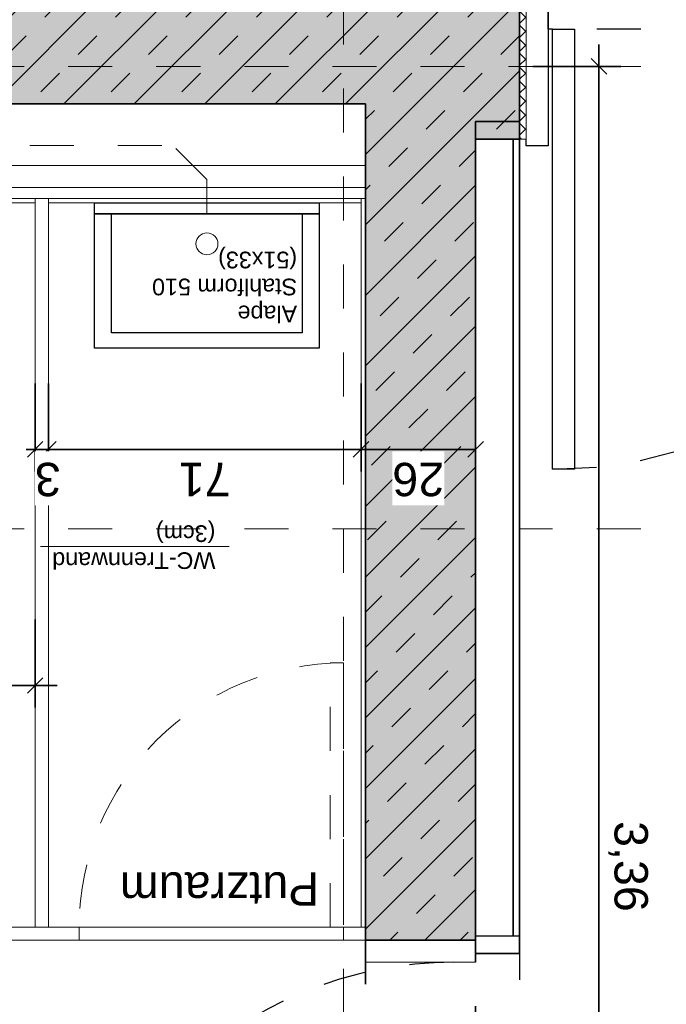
# Model space of a CAD drawing. Header units: metres. Extents: x -13 to 93, y -119 to 25.
# Tile 403 of 656: x 32.66 to 34.13, y -30.88 to -28.64. Entities that reach past the tile are written whole.
import ezdxf
from ezdxf.enums import TextEntityAlignment as Align

# ---------------------------------------------------------------- set-up
doc = ezdxf.new("R2010")
doc.units = ezdxf.units.M
doc.header["$LTSCALE"] = 0.00508
doc.header["$PDMODE"] = 1
doc.header["$PDSIZE"] = -2
for name, pattern in [('STYLE_05', [0.19684, 0.069505, -0.127335]), ('STYLE_06', [1.0537, 0.590515, -0.19684, 0.069505, -0.19684]), ('STYLE_11', [0.393677, 0.196838, -0.196838]), ('STYLE_12', [0.20828, 0.069425, -0.138855])]:
    doc.linetypes.add(name, pattern=pattern)
doc.layers.get('0').update_dxf_attribs({"lineweight": 18})
for name, color, linetype, lineweight in [('3-0-0 Dämmung', 7, 'Continuous', 18), ('3-4-0 Innenwände', 7, 'Continuous', 35), ('3-4-0-1 IW Beton', 7, 'Continuous', 35), ('3-4-0-5 Trennwand', 7, 'Continuous', 35), ('3-4-2-2 NTragIW GK', 7, 'Continuous', 35), ('3-4-4 ITüren', 7, 'Continuous', 25), ('3-4-5 IWBekleidungen', 7, 'Continuous', 25), ('3-4-9 WSonstiges VED', 7, 'STYLE_11', 25), ('4-1-1 Abwasseranlgn', 7, 'Continuous', 25), ('4-1-2-1 Sanitärobjekte', 7, 'Continuous', 25), ('Bemaßung', 7, 'Continuous', 18), ('Bemaßung-Achsen', 7, 'Continuous', 18), ('Keine', 7, 'Continuous', 18), ('Plan-Achse', 1, 'STYLE_06', 18), ('Plan-Achsen-Fassade', 1, 'STYLE_06', 18), ('Plan-Raumstempel', 7, 'Continuous', 13), ('Plan-Text-Hinweis', 7, 'Continuous', 13), ('Plan-Text-Kerne', 7, 'Continuous', 13)]:
    doc.layers.add(name, color=color, linetype=linetype, lineweight=lineweight)
doc.layers.get('0').freeze()
doc.styles.add('Arial', font='ARIAL.TTF')
doc.dimstyles.new('MTZ_200', dxfattribs={"dimtxt": 0.075762, "dimasz": 0.000706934, "dimexe": 0.001, "dimexo": 0.003, "dimgap": 0.0001, "dimtad": 1, "dimdec": 4, "dimzin": 11, "dimtxsty": 'Arial', "dimblk": 'VW_SLASH', "dimcen": 0, "dimdle": 0.001, "dimazin": 0, "dimtfac": 1, "dimtdec": 4, "dimtix": 1, "dimtmove": 0, "dimatfit": 0, "dimldrblk": 'VW_FILLEDARROW', "dimfxl": 0, "dimfrac": 2, "dimtolj": 1, "dimtzin": 11, "dimarcsym": 0})
pattern_1 = [(45, (0, 0), (0.015875, -0.015875), [])]
pattern_2 = [(-45, (0, 0), (0.015875, 0.015875), [])]

# ---------------------------------------------------------------- blocks, each defined once
blk = doc.blocks.new('S_Detailverweis H')
at = {"color": 7, "linetype": 'Continuous', "lineweight": 25}
blk.add_wipeout([(0.3449, 0.7113), (1.0949, 0.7113), (1.0949, 0.4613), (0.3449, 0.4613)], dxfattribs=at).dxf.layer = 'Keine'
at = {"layer": 'Keine', "color": 7, "linetype": 'Continuous', "lineweight": 25}
blk.add_lwpolyline([(0.3449, 0.7113), (1.0949, 0.7113), (1.0949, 0.4613), (0.3449, 0.4613)], close=True, dxfattribs=at)
at = {"layer": 'Plan-Text-Hinweis', "lineweight": 70}
blk.add_circle((0, 0), 0.5, dxfattribs=at)
at = {"layer": 'Plan-Raumstempel', "color": 7, "style": 'Arial'}
blk.add_attdef('Detailnummer', text='', height=0.1136, dxfattribs=at).set_placement((0.4653, 0.6417), align=Align.TOP_LEFT)
blk = doc.blocks.new('S_Detailverweis V')
at = {"color": 7, "linetype": 'Continuous', "lineweight": 18}
blk.add_wipeout([(0.5, 0.25), (1.25, 0.25), (1.25, 0), (0.5, 0)], dxfattribs=at).dxf.layer = 'Keine'
at = {"layer": 'Bemaßung-Achsen', "lineweight": 70}
blk.add_line((-0.5, 0), (1.25, 0), dxfattribs=at)
at = {"layer": 'Keine', "color": 7, "linetype": 'Continuous', "lineweight": 18}
blk.add_lwpolyline([(0.5, 0.25), (1.25, 0.25), (1.25, 0), (0.5, 0)], close=True, dxfattribs=at)
at = {"layer": 'Plan-Raumstempel', "color": 7, "style": 'Arial'}
blk.add_attdef('Detailnummer', text='', height=0.1136, dxfattribs=at).set_placement((0.5771, 0.1804), align=Align.TOP_LEFT)
blk = doc.blocks.new('S_Tür_T30_F30_BT_Text')
at = {"layer": 'Plan-Text-Hinweis', "color": 7}
ref = blk.add_blockref('S_Detailverweis H', (0.4653, 0), dxfattribs=dict(at, xscale=-1))
ref.add_attrib('Detailnummer', 'SH431', dxfattribs={"layer": 'Plan-Raumstempel', "color": 7, "height": 0.11364, "style": 'Arial'}).set_placement((0, 0.6417), align=Align.TOP_LEFT)
at = {"layer": 'Plan-Text-Hinweis', "color": 7, "rotation": 90}
blk.add_blockref('S_Detailverweis V', (1.0777, 0.1822), dxfattribs=at).add_auto_attribs({'Detailnummer': 'SV402'})
blk = doc.blocks.new('S_Tür_T30_F30_BT')
at = {"layer": '3-4-4 ITüren', "color": 7, "linetype": 'Continuous'}
for points in [[(-0.125, 1.08), (-0.075, 1.08), (-0.075, 0.08), (-0.125, 0.08)], [(-0.065, 0.345), (-0.015, 0.345), (-0.015, 0), (-0.065, 0)], [(-1.435, 0.08), (-1.125, 0.08), (-1.125, 0), (-1.435, 0)], [(-1.125, 0.08), (-1.075, 0.08), (-1.075, 0), (-1.125, 0)]]:
    blk.add_lwpolyline(points, close=True, dxfattribs=at)
at = {"layer": '3-4-4 ITüren', "color": 7, "linetype": 'STYLE_05'}
blk.add_lwpolyline([(-1.075, 0.08), (-0.065, 0.08), (-0.065, 0), (-1.075, 0)], close=True, dxfattribs=at)
blk.add_arc((-0.075, 0.08), 1, 90, 180, dxfattribs=at)
at = {"color": 7, "linetype": 'Continuous'}
blk.add_wipeout([(-1.5, 0.33), (-1.485, 0.33), (-1.485, 0.015), (-1.5, 0.015)], dxfattribs=at).dxf.layer = '3-0-0 Dämmung'
at = {"layer": '3-0-0 Dämmung', "linetype": 'Continuous', "lineweight": 5}
h = blk.add_hatch(dxfattribs=at)
h.set_pattern_fill('D_MMUNG_1_50', style=0, pattern_type=2)
h.set_pattern_definition(pattern_1)
h.paths.add_polyline_path([(-1.5, 0.33), (-1.485, 0.33), (-1.485, 0.015), (-1.5, 0.015)])
at = {"layer": '3-0-0 Dämmung', "linetype": 'Continuous', "lineweight": 13}
h = blk.add_hatch(dxfattribs=at)
h.set_pattern_fill('D_MMUNG_1_50-1', style=0, pattern_type=2)
h.set_pattern_definition(pattern_2)
h.paths.add_polyline_path([(-1.5, 0.33), (-1.485, 0.33), (-1.485, 0.015), (-1.5, 0.015)])
at = {"layer": '3-0-0 Dämmung', "color": 7, "linetype": 'Continuous'}
blk.add_lwpolyline([(-1.5, 0.33), (-1.485, 0.33), (-1.485, 0.015), (-1.5, 0.015)], close=True, dxfattribs=at)
at = {"layer": '3-4-4 ITüren', "color": 7, "linetype": 'Continuous'}
blk.add_lwpolyline([(-1.485, 0.345), (-1.435, 0.345), (-1.435, 0), (-1.485, 0)], close=True, dxfattribs=at)
at = {"color": 7, "linetype": 'Continuous'}
blk.add_wipeout([(-0.015, 0.33), (0, 0.33), (0, 0.015), (-0.015, 0.015)], dxfattribs=at).dxf.layer = '3-0-0 Dämmung'
at = {"layer": '3-0-0 Dämmung', "linetype": 'Continuous', "lineweight": 5}
h = blk.add_hatch(dxfattribs=at)
h.set_pattern_fill('D_MMUNG_1_50', style=0, pattern_type=2)
h.set_pattern_definition(pattern_1)
h.paths.add_polyline_path([(-0.015, 0.33), (0, 0.33), (0, 0.015), (-0.015, 0.015)])
at = {"layer": '3-0-0 Dämmung', "linetype": 'Continuous', "lineweight": 13}
h = blk.add_hatch(dxfattribs=at)
h.set_pattern_fill('D_MMUNG_1_50-1', style=0, pattern_type=2)
h.set_pattern_definition(pattern_2)
h.paths.add_polyline_path([(-0.015, 0.33), (0, 0.33), (0, 0.015), (-0.015, 0.015)])
at = {"layer": '3-0-0 Dämmung', "color": 7, "linetype": 'Continuous'}
blk.add_lwpolyline([(-0.015, 0.33), (0, 0.33), (0, 0.015), (-0.015, 0.015)], close=True, dxfattribs=at)
at = {"layer": 'Plan-Text-Hinweis', "color": 7}
blk.add_blockref('S_Tür_T30_F30_BT_Text', (-1.738, 0.2055), dxfattribs=at)
blk = doc.blocks.new('*U75')
at = {"layer": '4-1-2-1 Sanitärobjekte'}
for points in [[(-0.255, 0.33), (0.255, 0.33), (0.255, 0.025), (-0.255, 0.025)], [(-0.2165, 0.295), (0.2165, 0.295), (0.2165, 0.025), (-0.2165, 0.025)], [(-0.255, 0.025), (0.255, 0.025), (0.255, 0), (-0.255, 0)]]:
    blk.add_lwpolyline(points, close=True, dxfattribs=at)
at = {"layer": '4-1-2-1 Sanitärobjekte', "color": 7, "linetype": 'Continuous', "lineweight": 18}
blk.add_circle((0, 0.093), 0.025, dxfattribs=at)
blk = doc.blocks.new('aussgussbecken_alape_510')
at = {"layer": '4-1-2-1 Sanitärobjekte', "color": 7}
blk.add_blockref('*U75', (0, 0), dxfattribs=at)
at = {"layer": '4-1-2-1 Sanitärobjekte', "color": 7, "insert": (-0.2048, 0.2712), "char_height": 0.037881, "attachment_point": 1, "line_spacing_factor": 0.970546, "style": 'Arial'}
blk.add_mtext('Alape\\PStahlform 510\\P(51x33)', dxfattribs=at)
blk = doc.blocks.new('*U79')
at = {"layer": '3-4-4 ITüren', "color": 7, "linetype": 'Continuous', "lineweight": 18}
blk.add_lwpolyline([(0, -5.565), (0.6, -5.565), (0.6, -5.595), (0, -5.595)], close=True, dxfattribs=at)
at = {"layer": '3-4-4 ITüren', "color": 7, "linetype": 'STYLE_05', "lineweight": 18}
blk.add_lwpolyline([(0, -5.595), (0.03, -5.595), (0.03, -6.195), (0, -6.195)], close=True, dxfattribs=at)
blk.add_arc((0, -5.595), 0.6, 270, 0, dxfattribs=at)
blk = doc.blocks.new('*D81')
at = {"layer": 'Bemaßung', "color": 0, "linetype": 'Continuous', "lineweight": -2}
for p, q in [((1.4699, -7.24), (1.4699, -7.14)), ((1.3199, -7.24), (1.5199, -7.24)), ((1.4699, -7.275), (1.4699, -7.24)), ((1.3199, -7.275), (1.5199, -7.275)), ((1.4699, -7.275), (1.4699, -7.375))]:
    blk.add_line(p, q, dxfattribs=at)
at = {"layer": 'Bemaßung', "color": 0, "linetype": 'Continuous', "lineweight": 20}
for p, q in [((1.4522, -7.2223), (1.4875, -7.2577)), ((1.4875, -7.2927), (1.4522, -7.2573))]:
    blk.add_line(p, q, dxfattribs=at)
at = {"layer": 'Defpoints', "color": 0, "lineweight": 0}
for p in [(-0.04, -7.24), (-0.05, -7.275)]:
    blk.add_point(p, dxfattribs=at)
at = {"color": 0, "linetype": 'Continuous', "lineweight": -2}
blk.add_wipeout([(1.4652, -7.2934), (1.4652, -7.2348), (1.3431, -7.2348), (1.3431, -7.2934)], dxfattribs=at).dxf.layer = 'Bemaßung'
at = {"layer": 'Defpoints', "color": 0, "lineweight": 0}
blk.add_point((1.4699, -7.24), dxfattribs=at)
at = {"layer": 'Bemaßung', "color": 0, "insert": (1.3637, -7.2934), "char_height": 0.0758, "attachment_point": 1, "rotation": 90, "line_spacing_factor": 0.967741, "style": 'Arial'}
blk.add_mtext('3', dxfattribs=at)
at = {"color": 0, "linetype": 'Continuous', "lineweight": -2}
blk.add_wipeout([(1.4162, -7.2354), (1.4162, -7.1864), (1.3149, -7.1864), (1.3149, -7.2354)], dxfattribs=at).dxf.layer = 'Bemaßung'
at = {"layer": 'Bemaßung', "color": 0, "insert": (1.332, -7.2109), "char_height": 0.0631, "attachment_point": 2, "rotation": 90, "line_spacing_factor": 0.967741, "style": 'Arial'}
blk.add_mtext('5', dxfattribs=at)
blk = doc.blocks.new('VW_FILLEDARROW')
at = {"color": 0, "lineweight": -2}
blk.add_solid([(0, 0), (0, 0), (0, 0)], dxfattribs=at)
blk = doc.blocks.new('VW_SLASH')
at = {"color": 0, "linetype": 'ByBlock', "lineweight": -2}
blk.add_line((0, 0), (-1, 0), dxfattribs=at)
at = {"color": 0, "linetype": 'ByBlock', "lineweight": 20}
blk.add_line((0, 0), (0, 0), dxfattribs=at)
blk = doc.blocks.new('*D82')
at = {"layer": 'Bemaßung', "color": 0, "linetype": 'Continuous', "lineweight": -2}
for p, q in [((1.4699, -7.225), (1.4699, -7.275)), ((1.3199, -7.275), (1.5199, -7.275)), ((1.4699, -7.275), (1.4699, -7.465)), ((1.3199, -7.465), (1.5199, -7.465)), ((1.4699, -7.465), (1.4699, -7.515))]:
    blk.add_line(p, q, dxfattribs=at)
at = {"layer": 'Bemaßung', "color": 0, "linetype": 'Continuous', "lineweight": 20}
for p, q in [((1.4875, -7.2927), (1.4522, -7.2573)), ((1.4522, -7.4473), (1.4875, -7.4827))]:
    blk.add_line(p, q, dxfattribs=at)
at = {"layer": 'Defpoints', "color": 0, "lineweight": 0}
for p in [(0.063, -7.275), (1.4699, -7.275), (0.063, -7.465)]:
    blk.add_point(p, dxfattribs=at)
at = {"color": 0, "linetype": 'Continuous', "lineweight": -2}
blk.add_wipeout([(1.4652, -7.4349), (1.4652, -7.3175), (1.3431, -7.3175), (1.3431, -7.4349)], dxfattribs=at).dxf.layer = 'Bemaßung'
at = {"layer": 'Bemaßung', "color": 0, "insert": (1.3637, -7.4349), "char_height": 0.07576, "attachment_point": 1, "rotation": 90, "line_spacing_factor": 0.967741, "style": 'Arial'}
blk.add_mtext('19', dxfattribs=at)
blk = doc.blocks.new('*D83')
at = {"layer": 'Bemaßung', "color": 0, "linetype": 'Continuous', "lineweight": -2}
for p, q in [((1.72, -7.19), (1.72, -7.24)), ((1.57, -7.24), (1.77, -7.24)), ((1.72, -7.24), (1.72, -7.465)), ((1.57, -7.465), (1.77, -7.465)), ((1.72, -7.465), (1.72, -7.515))]:
    blk.add_line(p, q, dxfattribs=at)
at = {"layer": 'Bemaßung', "color": 0, "linetype": 'Continuous', "lineweight": 20}
for p, q in [((1.7377, -7.2577), (1.7023, -7.2223)), ((1.7023, -7.4473), (1.7377, -7.4827))]:
    blk.add_line(p, q, dxfattribs=at)
at = {"layer": 'Defpoints', "color": 0, "lineweight": 0}
for p in [(1.6387, -7.24), (1.72, -7.24), (0.155, -7.465)]:
    blk.add_point(p, dxfattribs=at)
at = {"color": 0, "linetype": 'Continuous', "lineweight": -2}
blk.add_wipeout([(1.7154, -7.4526), (1.7154, -7.3351), (1.5933, -7.3351), (1.5933, -7.4526)], dxfattribs=at).dxf.layer = 'Bemaßung'
at = {"layer": 'Bemaßung', "color": 0, "insert": (1.6138, -7.4526), "char_height": 0.07576, "attachment_point": 1, "rotation": 90, "line_spacing_factor": 0.967741, "style": 'Arial'}
blk.add_mtext('22', dxfattribs=at)
at = {"color": 0, "linetype": 'Continuous', "lineweight": -2}
blk.add_wipeout([(1.6663, -7.3353), (1.6663, -7.2863), (1.5651, -7.2863), (1.5651, -7.3353)], dxfattribs=at).dxf.layer = 'Bemaßung'
at = {"layer": 'Bemaßung', "color": 0, "insert": (1.5822, -7.3108), "char_height": 0.0631, "attachment_point": 2, "rotation": 90, "line_spacing_factor": 0.967741, "style": 'Arial'}
blk.add_mtext('5', dxfattribs=at)
blk = doc.blocks.new('*D84')
at = {"layer": 'Bemaßung', "color": 0, "linetype": 'Continuous', "lineweight": -2}
for p, q in [((-0.04, -6.83), (-0.04, -6.63)), ((0.6701, -6.83), (0.6701, -6.63)), ((-0.09, -6.68), (-0.04, -6.68)), ((-0.04, -6.68), (0.6701, -6.68)), ((0.6701, -6.68), (0.7201, -6.68))]:
    blk.add_line(p, q, dxfattribs=at)
at = {"layer": 'Bemaßung', "color": 0, "linetype": 'Continuous', "lineweight": 20}
for p, q in [((-0.0223, -6.6623), (-0.0577, -6.6977)), ((0.6525, -6.6977), (0.6878, -6.6623))]:
    blk.add_line(p, q, dxfattribs=at)
at = {"layer": 'Defpoints', "color": 0, "lineweight": 0}
for p in [(-0.04, -6.68), (-0.04, -7.315), (0.6701, -7.315)]:
    blk.add_point(p, dxfattribs=at)
at = {"color": 0, "linetype": 'Continuous', "lineweight": -2}
blk.add_wipeout([(0.2563, -6.6754), (0.3738, -6.6754), (0.3738, -6.5533), (0.2563, -6.5533)], dxfattribs=at).dxf.layer = 'Bemaßung'
at = {"layer": 'Bemaßung', "color": 0, "insert": (0.2563, -6.5738), "char_height": 0.07576, "attachment_point": 1, "line_spacing_factor": 0.967741, "style": 'Arial'}
blk.add_mtext('71', dxfattribs=at)
blk = doc.blocks.new('*D85')
at = {"layer": 'Bemaßung', "color": 0, "linetype": 'Continuous', "lineweight": -2}
for p, q in [((0.67, -6.83), (0.67, -6.63)), ((0.7, -6.83), (0.7, -6.63)), ((0.7, -6.68), (0.6418, -6.68)), ((0.65, -6.68), (0.7, -6.68)), ((0.67, -6.68), (0.72, -6.68)), ((0.7, -6.68), (0.67, -6.68))]:
    blk.add_line(p, q, dxfattribs=at)
at = {"layer": 'Bemaßung', "color": 0, "linetype": 'Continuous', "lineweight": 20}
for p, q in [((0.6877, -6.6623), (0.6523, -6.6977)), ((0.6823, -6.6977), (0.7177, -6.6623))]:
    blk.add_line(p, q, dxfattribs=at)
at = {"layer": 'Defpoints', "color": 0, "lineweight": 0}
for p in [(0.7, -6.895), (0.67, -7.28)]:
    blk.add_point(p, dxfattribs=at)
at = {"color": 0, "linetype": 'Continuous', "lineweight": -2}
blk.add_wipeout([(0.6418, -6.6754), (0.7004, -6.6754), (0.7004, -6.5533), (0.6418, -6.5533)], dxfattribs=at).dxf.layer = 'Bemaßung'
at = {"layer": 'Defpoints', "color": 0, "lineweight": 0}
blk.add_point((0.7, -6.68), dxfattribs=at)
at = {"layer": 'Bemaßung', "color": 0, "insert": (0.6418, -6.5738), "char_height": 0.0758, "attachment_point": 1, "line_spacing_factor": 0.967741, "style": 'Arial'}
blk.add_mtext('3', dxfattribs=at)
blk = doc.blocks.new('*D93')
at = {"layer": 'Bemaßung', "color": 0, "linetype": 'Continuous', "lineweight": -2}
for p, q in [((1.6675, -5.9937), (1.6675, -6.1937)), ((0.7, -6.2937), (0.7, -6.0937)), ((0.65, -6.1437), (0.7, -6.1437)), ((0.7, -6.1437), (1.6675, -6.1437)), ((1.6675, -6.1437), (1.7175, -6.1437))]:
    blk.add_line(p, q, dxfattribs=at)
at = {"layer": 'Bemaßung', "color": 0, "linetype": 'Continuous', "lineweight": 20}
for p, q in [((0.7177, -6.126), (0.6823, -6.1614)), ((1.6498, -6.1614), (1.6852, -6.126))]:
    blk.add_line(p, q, dxfattribs=at)
at = {"layer": 'Defpoints', "color": 0, "lineweight": 0}
for p in [(1.6675, -6.0987), (0.7, -6.1437), (0.7, -7.325)]:
    blk.add_point(p, dxfattribs=at)
at = {"color": 0, "linetype": 'Continuous', "lineweight": -2}
blk.add_wipeout([(1.1008, -6.139), (1.2182, -6.139), (1.2182, -6.017), (1.1008, -6.017)], dxfattribs=at).dxf.layer = 'Bemaßung'
at = {"layer": 'Bemaßung', "color": 0, "insert": (1.1008, -6.0375), "char_height": 0.07576, "attachment_point": 1, "line_spacing_factor": 0.967741, "style": 'Arial'}
blk.add_mtext('96', dxfattribs=at)
at = {"color": 0, "linetype": 'Continuous', "lineweight": -2}
blk.add_wipeout([(1.218, -6.09), (1.267, -6.09), (1.267, -5.9887), (1.218, -5.9887)], dxfattribs=at).dxf.layer = 'Bemaßung'
at = {"layer": 'Bemaßung', "color": 0, "insert": (1.2425, -6.0059), "char_height": 0.0631, "attachment_point": 2, "line_spacing_factor": 0.967741, "style": 'Arial'}
blk.add_mtext('8', dxfattribs=at)
blk = doc.blocks.new('*D97')
at = {"layer": 'Bemaßung', "color": 0, "linetype": 'Continuous', "lineweight": -2}
for p, q in [((-0.3, -6.83), (-0.3, -6.63)), ((-0.04, -6.83), (-0.04, -6.63)), ((-0.3, -6.68), (-0.25, -6.68)), ((-0.04, -6.68), (-0.3, -6.68)), ((-0.09, -6.68), (-0.04, -6.68))]:
    blk.add_line(p, q, dxfattribs=at)
at = {"layer": 'Bemaßung', "color": 0, "linetype": 'Continuous', "lineweight": 20}
for p, q in [((-0.2823, -6.6623), (-0.3177, -6.6977)), ((-0.0577, -6.6977), (-0.0223, -6.6623))]:
    blk.add_line(p, q, dxfattribs=at)
at = {"layer": 'Defpoints', "color": 0, "lineweight": 0}
for p in [(-0.04, -6.68), (-0.3, -7.315), (-0.04, -7.315)]:
    blk.add_point(p, dxfattribs=at)
at = {"color": 0, "linetype": 'Continuous', "lineweight": -2}
blk.add_wipeout([(-0.2287, -6.6754), (-0.1113, -6.6754), (-0.1113, -6.5533), (-0.2287, -6.5533)], dxfattribs=at).dxf.layer = 'Bemaßung'
at = {"layer": 'Bemaßung', "color": 0, "insert": (-0.2287, -6.5738), "char_height": 0.07576, "attachment_point": 1, "line_spacing_factor": 0.967741, "style": 'Arial'}
blk.add_mtext('26', dxfattribs=at)
blk = doc.blocks.new('*U145')
at = {"layer": '4-1-1 Abwasseranlgn', "color": 5, "linetype": 'STYLE_05', "lineweight": 13}
for p, q in [((0.31, -7.2931), (0.31, -7.215)), ((0.31, -7.2931), (0.3875, -7.3706)), ((3.1125, -7.3706), (0.3875, -7.3706))]:
    blk.add_line(p, q, dxfattribs=at)
blk = doc.blocks.new('*D166')
at = {"layer": 'Bemaßung', "color": 0, "linetype": 'Continuous', "lineweight": -2}
for p, q in [((-0.5801, -4.19), (-0.5801, -4.14)), ((-0.4301, -4.19), (-0.6301, -4.19)), ((-0.5801, -7.55), (-0.5801, -4.19)), ((-0.4301, -7.55), (-0.6301, -7.55)), ((-0.5801, -7.6), (-0.5801, -7.55))]:
    blk.add_line(p, q, dxfattribs=at)
at = {"layer": 'Bemaßung', "color": 0, "linetype": 'Continuous', "lineweight": 20}
for p, q in [((-0.5625, -4.2077), (-0.5978, -4.1723)), ((-0.5978, -7.5323), (-0.5625, -7.5677))]:
    blk.add_line(p, q, dxfattribs=at)
at = {"layer": 'Defpoints', "color": 0, "lineweight": 0}
for p in [(3.6399, -4.19), (-0.5801, -7.55), (2.2072, -7.55)]:
    blk.add_point(p, dxfattribs=at)
at = {"layer": 'Bemaßung', "color": 0, "insert": (-0.6913, -5.8358), "char_height": 0.07576, "attachment_point": 1, "rotation": 90, "line_spacing_factor": 0.967741, "style": 'Arial'}
blk.add_mtext('3,36', dxfattribs=at)
blk = doc.blocks.new('*U177')
at = {"layer": '3-4-4 ITüren', "color": 7, "linetype": 'Continuous', "lineweight": 18}
for points in [[(-0.3, -4.525), (-0.05, -4.525), (-0.05, -4.575), (-0.3, -4.575)], [(-0.25, -4.575), (0.6399, -4.575), (0.6399, -4.625), (-0.25, -4.625)], [(-0.3, -5.515), (-0.05, -5.515), (-0.05, -5.565), (-0.3, -5.565)]]:
    blk.add_lwpolyline(points, close=True, dxfattribs=at)
at = {"layer": 'Bemaßung', "linetype": 'STYLE_12', "lineweight": 25}
blk.add_arc((-0.25, -4.625), 0.89, 270, 0, dxfattribs=at)
blk = doc.blocks.new('kern_beh-wc+h-wc (2D)')
at = {"layer": '3-4-0-1 IW Beton', "linetype": 'Continuous', "lineweight": 0}
blk.add_hatch(color=255, dxfattribs=at).paths.add_polyline_path([(-0.3, -7.385), (-0.4, -7.385), (-0.4, -7.71), (0.96, -7.71), (0.96, -7.715), (3.65, -7.715), (3.65, -7.465), (-0.05, -7.465), (-0.05, -5.565), (-0.3, -5.565)])
at = {"layer": '3-4-0-1 IW Beton', "linetype": 'Continuous', "lineweight": 13}
h = blk.add_hatch(dxfattribs=at)
h.set_pattern_fill('STAHLBETON_1_50', style=0, pattern_type=2)
h.set_pattern_definition([(45, (0, 0), (0.16, 0), []), (45, (0.08, 0), (0.16, 0), [0.06, -0.06])])
h.paths.add_polyline_path([(-0.3, -7.385), (-0.4, -7.385), (-0.4, -7.71), (0.96, -7.71), (0.96, -7.715), (3.65, -7.715), (3.65, -7.465), (-0.05, -7.465), (-0.05, -5.565), (-0.3, -5.565)])
at = {"layer": '3-4-0 Innenwände', "linetype": 'STYLE_12'}
for p, q in [((-0.3, -4.515), (-0.3, -5.565)), ((-0.05014648, -5.565), (-0.05014648, -4.515))]:
    blk.add_line(p, q, dxfattribs=at)
at = {"layer": '3-4-0-1 IW Beton', "linetype": 'Continuous'}
blk.add_lwpolyline([(-0.3, -7.385), (-0.4, -7.385), (-0.4, -7.71), (0.96, -7.71), (0.96, -7.715), (3.65, -7.715), (3.65, -7.465), (-0.05, -7.465), (-0.05, -5.565), (-0.3, -5.565)], close=True, dxfattribs=at)
at = {"layer": '3-4-0-5 Trennwand', "color": 7, "linetype": 'Continuous', "lineweight": 18}
for points in [[(-0.05, -5.565), (0, -5.565), (0, -5.595), (-0.05, -5.595)], [(0.6, -5.565), (0.75935497, -5.565), (0.75935497, -5.595), (0.6, -5.595)], [(0.67, -5.595), (0.7, -5.595), (0.7, -7.25), (0.67, -7.25)]]:
    blk.add_lwpolyline(points, close=True, dxfattribs=at)
at = {"layer": '3-4-2-2 NTragIW GK', "color": 7, "linetype": 'Continuous', "lineweight": 18}
for points in [[(-0.05, -7.275), (2.675, -7.275), (2.675, -7.25), (-0.05, -7.25)], [(-0.05, -7.275), (2.7, -7.275), (2.7, -7.325), (-0.05, -7.325)]]:
    blk.add_lwpolyline(points, close=True, dxfattribs=at)
at = {"layer": '3-4-5 IWBekleidungen', "color": 7, "linetype": 'Continuous', "lineweight": 18}
for points in [[(-0.05, -7.25), (-0.04, -7.25), (-0.04, -5.595), (-0.05, -5.595)], [(-0.04, -7.24), (-0.04, -7.25), (0.67, -7.25), (0.67, -7.24)], [(0.7, -7.24), (0.7, -7.25), (1.6675, -7.25), (1.6675, -7.24)]]:
    blk.add_lwpolyline(points, close=True, dxfattribs=at)
at = {"layer": 'Plan-Text-Kerne', "color": 7, "linetype": 'Continuous', "lineweight": 18}
blk.add_line((0.68784841, -6.45928494), (0.25928624, -6.45928494), dxfattribs=at)
at = {"layer": '3-4-4 ITüren', "color": 7}
for name in ['*U177', '*U79']:
    blk.add_blockref(name, (0, 0), dxfattribs=at)
at = {"layer": '4-1-2-1 Sanitärobjekte', "color": 7}
blk.add_blockref('aussgussbecken_alape_510', (0.31, -7.24), dxfattribs=at)
at = {"layer": 'Plan-Text-Kerne', "color": 7, "attachment_point": 1, "line_spacing_factor": 0.970546, "style": 'Arial'}
for s, insert, char_height in [('Putzraum', (0.05487067, -5.64362406), 0.075762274), ('WC-Trennwand\\P(3cm)', (0.29071939, -6.40852741), 0.037881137)]:
    blk.add_mtext(s, dxfattribs=dict(at, insert=insert, char_height=char_height))
at = {"layer": 'Bemaßung', "color": 7, "linetype": 'Continuous', "lineweight": 18}
dim = blk.add_linear_dim(base=(1.46985352, -7.24), p1=(-0.05, -7.275), p2=(-0.04, -7.24), angle=90, dimstyle='MTZ_200', override={"dimtxt": 0.001515, "dimgap": 0.005, "dimdec": 3, "dimlfac": 50, "dimpost": '<>m', "dimtxsty": 'Arial', "dimtmove": 2}, dxfattribs=at)
dim.commit()
dim.dimension.update_dxf_attribs({"geometry": '*D81', "text_midpoint": (1.47485352, -7.24), "dimtype": 160})
dim = blk.add_linear_dim(base=(1.46985352, -7.275), p1=(0.0629776, -7.465), p2=(0.0629776, -7.275), angle=90, dimstyle='MTZ_200', override={"dimtxt": 0.001515, "dimgap": 0.005, "dimdec": 3, "dimlfac": 50, "dimpost": '<>m', "dimtxsty": 'Arial', "dimtmove": 2}, dxfattribs=at)
dim.commit()
dim.dimension.update_dxf_attribs({"geometry": '*D82', "text_midpoint": (1.47485352, -7.37620135), "dimtype": 160})
dim = blk.add_linear_dim(base=(1.72, -7.24), p1=(0.155, -7.465), p2=(1.63872627, -7.24), angle=90, dimstyle='MTZ_200', override={"dimtxt": 0.001515, "dimgap": 0.005, "dimdec": 3, "dimlfac": 50, "dimpost": '<>m', "dimtxsty": 'Arial', "dimtmove": 2}, dxfattribs=at)
dim.commit()
dim.dimension.update_dxf_attribs({"geometry": '*D83', "text_midpoint": (1.725, -7.36956942), "dimtype": 160})
dim = blk.add_linear_dim(base=(-0.04, -6.68), p1=(0.67014648, -7.315), p2=(-0.04, -7.315), dimstyle='MTZ_200', override={"dimtxt": 0.001515, "dimgap": 0.005, "dimdec": 3, "dimlfac": 50, "dimpost": '<>m', "dimtxsty": 'Arial', "dimtmove": 2}, dxfattribs=at)
dim.commit()
dim.dimension.update_dxf_attribs({"geometry": '*D84', "text_midpoint": (0.31507324, -6.68)})
for base, p1, p2, override, picture, middle in [((-0.04, -6.68), (-0.3, -7.315), (-0.04, -7.315), {"dimtxt": 0.001515, "dimgap": 0.005, "dimdec": 3, "dimlfac": 50, "dimpost": '<>m', "dimtxsty": 'Arial', "dimtmove": 2}, '*D97', (0.09, -6.68)), ((0.7, -6.68), (0.67, -7.28), (0.7, -6.895), {"dimtxt": 0.001515, "dimgap": 0.005, "dimdec": 3, "dimlfac": 50, "dimpost": '<>m', "dimtxsty": 'Arial', "dimtix": 0, "dimtmove": 2}, '*D85', (0.715, -6.68))]:
    dim = blk.add_linear_dim(base=base, p1=p1, p2=p2, dimstyle='MTZ_200', override=override, dxfattribs=at)
    dim.commit()
    dim.dimension.update_dxf_attribs({"geometry": picture, "text_midpoint": middle})
dim = blk.add_linear_dim(base=(0.7, -6.14367714), p1=(1.6675, -6.09867714), p2=(0.7, -7.325), dimstyle='MTZ_200', override={"dimtxt": 0.001515, "dimgap": 0.005, "dimdec": 3, "dimlfac": 50, "dimpost": '<>m', "dimtxsty": 'Arial', "dimtmove": 2}, dxfattribs=at)
dim.commit()
dim.dimension.update_dxf_attribs({"geometry": '*D93', "text_midpoint": (1.18375, -6.14367714)})
at = {"layer": '4-1-1 Abwasseranlgn', "color": 7}
blk.add_blockref('*U145', (0, 0), dxfattribs=at)
at = {"layer": 'Bemaßung', "color": 7, "linetype": 'Continuous', "lineweight": 18}
dim = blk.add_linear_dim(base=(-0.58014648, -7.55), p1=(3.63985352, -4.19), p2=(2.20724185, -7.55), angle=90, dimstyle='MTZ_200', override={"dimtxt": 0.001515, "dimgap": 0.01, "dimdec": 3, "dimlfac": 50, "dimpost": '<>m', "dimtxsty": 'Arial', "dimtmove": 2}, dxfattribs=at)
dim.commit()
dim.dimension.update_dxf_attribs({"geometry": '*D166', "text_midpoint": (-0.59014648, -5.73309631), "dimtype": 160})

msp = doc.modelspace()

# ---------------------------------------------------------------- linework, layer by layer
at = {"layer": '3-4-0-5 Trennwand'}
for p, q in [((33.7, -28.875), (33.7, -30.765)), ((33.7, -28.875), (33.8, -28.875)), ((33.8, -28.875), (33.8, -30.765)), ((33.7, -30.765), (33.8, -30.765))]:
    msp.add_line(p, q, dxfattribs=at)
at = {"layer": 'Plan-Achsen-Fassade', "color": 9}
msp.add_line((27.575, -29.8), (41.525, -29.8), dxfattribs=at)

# ---------------------------------------------------------------- next in the draw order: block references
at = {"layer": '3-4-4 ITüren', "color": 7, "rotation": 180}
msp.add_blockref('S_Tür_T30_F30_BT', (33.8, -28.585), dxfattribs=at)

# ---------------------------------------------------------------- next in the draw order: block references
at = {"layer": '3-4-0 Innenwände', "color": 7, "rotation": 180}
msp.add_blockref('kern_beh-wc+h-wc (2D)', (33.4, -36.3), dxfattribs=at)

# ---------------------------------------------------------------- next in the draw order: linework, layer by layer
at = {"layer": '3-4-9 WSonstiges VED', "color": 7}
msp.add_line((33.8, -30.725), (33.8, -31.785), dxfattribs=at)

# ---------------------------------------------------------------- next in the draw order: wipeouts: each hides what was drawn before it
at = {"color": 7, "linetype": 'Continuous', "lineweight": 25}
msp.add_wipeout([(33.7, -28.915), (33.7, -30.725), (33.785, -30.725), (33.785, -28.915)], dxfattribs=at).dxf.layer = '3-4-5 IWBekleidungen'

# ---------------------------------------------------------------- next in the draw order: linework, layer by layer
at = {"layer": '3-4-5 IWBekleidungen', "color": 7, "linetype": 'Continuous', "lineweight": 25}
msp.add_lwpolyline([(33.7, -28.915), (33.7, -30.725), (33.785, -30.725), (33.785, -28.915)], close=True, dxfattribs=at)

# ---------------------------------------------------------------- next in the draw order: wipeouts: each hides what was drawn before it
at = {"color": 7, "linetype": 'Continuous', "lineweight": 25}
msp.add_wipeout([(33.785, -28.915), (33.785, -30.725), (33.8, -30.725), (33.8, -28.915)], dxfattribs=at).dxf.layer = '3-4-5 IWBekleidungen'

# ---------------------------------------------------------------- next in the draw order: linework, layer by layer
at = {"layer": '3-4-5 IWBekleidungen', "color": 7, "linetype": 'Continuous', "lineweight": 25}
msp.add_lwpolyline([(33.785, -28.915), (33.785, -30.725), (33.8, -30.725), (33.8, -28.915)], close=True, dxfattribs=at)

# ---------------------------------------------------------------- next in the draw order: block references
at = {"layer": '3-4-4 ITüren', "color": 7, "rotation": 180}
msp.add_blockref('S_Tür_T30_F30_BT', (33.8, -28.585), dxfattribs=at)

# ---------------------------------------------------------------- next in the draw order: block references
at = {"layer": '3-4-0 Innenwände', "color": 7, "rotation": 180}
msp.add_blockref('kern_beh-wc+h-wc (2D)', (33.4, -36.3), dxfattribs=at)

# ---------------------------------------------------------------- next in the draw order: block references
msp.add_blockref('kern_beh-wc+h-wc (2D)', (33.4, -36.3), dxfattribs=at)

# ---------------------------------------------------------------- next in the draw order: linework, layer by layer
at = {"layer": 'Plan-Achse'}
for p, q in [((33.4, -118.5), (33.4, 6.75)), ((-9.42493716, -28.75), (50.475, -28.75))]:
    msp.add_line(p, q, dxfattribs=at)

doc.saveas('drawing.dxf')
